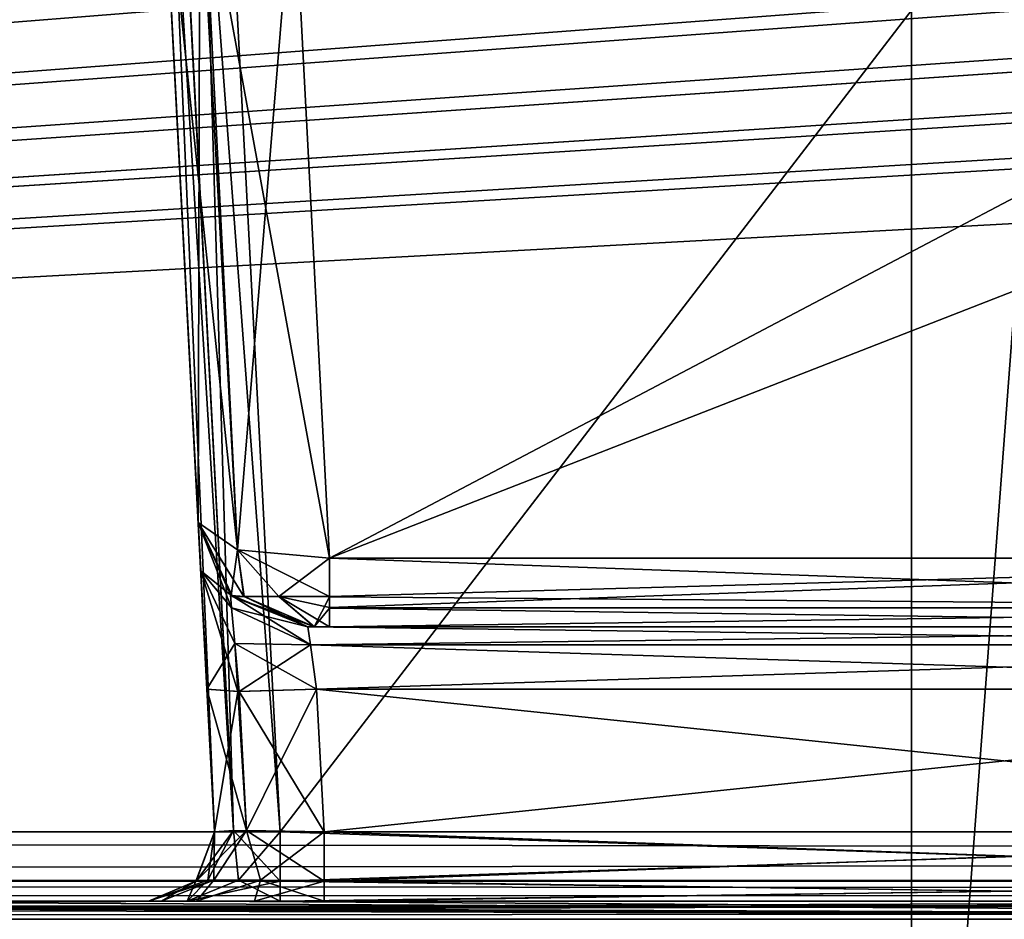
# Model space of a CAD drawing. Header units: inches. Extents: x -10 to 10, y -2.3 to 4.3.
# Tile 371 of 656: x -3.963 to -3.515, y -1.613 to -1.204. Entities that reach past the tile are written whole.
import ezdxf

# ---------------------------------------------------------------- set-up
doc = ezdxf.new("R2010")
doc.units = ezdxf.units.IN
doc.header["$LTSCALE"] = 65.185185
doc.header["$MEASUREMENT"] = 0
for name, color, linetype in [('12343', 7, 'CONTINUOUS'), ('131', 7, 'CONTINUOUS'), ('140', 7, 'CONTINUOUS'), ('165', 7, 'CONTINUOUS'), ('1810', 7, 'CONTINUOUS'), ('1811', 7, 'CONTINUOUS'), ('1817', 7, 'CONTINUOUS'), ('1818', 7, 'CONTINUOUS'), ('1819', 7, 'CONTINUOUS'), ('1820', 7, 'CONTINUOUS'), ('1821', 7, 'CONTINUOUS'), ('1822', 7, 'CONTINUOUS'), ('1823', 7, 'CONTINUOUS'), ('1824', 7, 'CONTINUOUS'), ('1828', 7, 'CONTINUOUS'), ('1829', 7, 'CONTINUOUS'), ('1830', 7, 'CONTINUOUS'), ('195', 7, 'CONTINUOUS'), ('196', 7, 'CONTINUOUS'), ('3830', 7, 'CONTINUOUS'), ('3835', 7, 'CONTINUOUS'), ('432', 7, 'CONTINUOUS'), ('437', 7, 'CONTINUOUS'), ('438', 7, 'CONTINUOUS'), ('439', 7, 'CONTINUOUS'), ('440', 7, 'CONTINUOUS'), ('443', 7, 'CONTINUOUS'), ('444', 7, 'CONTINUOUS'), ('445', 7, 'CONTINUOUS'), ('446', 7, 'CONTINUOUS'), ('453', 7, 'CONTINUOUS'), ('5699', 7, 'CONTINUOUS'), ('5700', 7, 'CONTINUOUS'), ('5702', 7, 'CONTINUOUS'), ('5703', 7, 'CONTINUOUS'), ('5704', 7, 'CONTINUOUS'), ('5705', 7, 'CONTINUOUS'), ('5706', 7, 'CONTINUOUS'), ('5707', 7, 'CONTINUOUS'), ('5713', 7, 'CONTINUOUS'), ('5889', 7, 'CONTINUOUS'), ('6932', 7, 'CONTINUOUS'), ('6962', 7, 'CONTINUOUS'), ('6963', 7, 'CONTINUOUS'), ('6964', 7, 'CONTINUOUS'), ('6965', 7, 'CONTINUOUS'), ('6966', 7, 'CONTINUOUS'), ('6967', 7, 'CONTINUOUS'), ('8585', 7, 'CONTINUOUS'), ('8594', 7, 'CONTINUOUS')]:
    doc.layers.add(name, color=color, linetype=linetype)

msp = doc.modelspace()

# ---------------------------------------------------------------- linework, layer by layer
at = {"layer": '12343', "linetype": 'Continuous'}
for points in [[(-3.82228, -1.4663, 3.83516), (-3.82228, -1.47127, 3.84133), (-3.19722, -1.44873, 3.82319), (-3.82228, -1.4663, 3.83516)], [(-3.82228, -1.44873, 3.82319), (-3.82228, -1.4663, 3.83516), (-3.19722, -1.44873, 3.82319), (-3.82228, -1.44873, 3.82319)], [(-3.19722, -1.44873, 3.82319), (-3.82228, -1.47127, 3.84133), (-3.19706, -1.47144, 3.84158), (-3.19722, -1.44873, 3.82319)], [(-3.82228, -1.47127, 3.84133), (-3.82228, -1.48, 3.86955), (-3.19706, -1.47144, 3.84158), (-3.82228, -1.47127, 3.84133)], [(-3.82228, -1.48, 3.86955), (-3.1969, -1.48, 3.86955), (-3.19706, -1.47144, 3.84158), (-3.82228, -1.48, 3.86955)]]:
    msp.add_3dface(points, dxfattribs=at)
at = {"layer": '131', "linetype": 'Continuous'}
for points in [[(8.075, -1.605, 4.09849), (-8.075, -1.605, 4.09849), (8.075, -1.605, -4.09849), (8.075, -1.605, 4.09849)], [(8.075, -1.605, -4.09849), (-8.075, -1.605, 4.09849), (-8.075, -1.605, -4.09849), (8.075, -1.605, -4.09849)]]:
    msp.add_3dface(points, dxfattribs=at)
at = {"layer": '140', "linetype": 'Continuous'}
for points in [[(-8.5782, -1.605, -4.59779), (8.57822, -1.605, -4.59779), (-5.96565, -1.605, -4.58254), (-8.5782, -1.605, -4.59779)], [(8.57822, -1.605, 4.59779), (-8.5782, -1.605, 4.59779), (5.96565, -1.605, 4.58254), (8.57822, -1.605, 4.59779)], [(5.96565, -1.605, 4.58254), (-8.5782, -1.605, 4.59779), (1.96565, -1.605, 4.58254), (5.96565, -1.605, 4.58254)], [(1.96565, -1.605, 4.58254), (-8.5782, -1.605, 4.59779), (-1.98604, -1.605, 4.58467), (1.96565, -1.605, 4.58254)], [(-1.98604, -1.605, 4.58467), (-8.5782, -1.605, 4.59779), (-5.98604, -1.605, 4.58467), (-1.98604, -1.605, 4.58467)], [(-2.14705, -1.605, 4.53289), (-1.98604, -1.605, 4.58467), (-5.98604, -1.605, 4.58467), (-2.14705, -1.605, 4.53289)], [(-2.31453, -1.605, 4.45621), (-2.14705, -1.605, 4.53289), (-5.98604, -1.605, 4.58467), (-2.31453, -1.605, 4.45621)], [(-2.82517, -1.605, 4.45621), (-2.31453, -1.605, 4.45621), (-5.98604, -1.605, 4.58467), (-2.82517, -1.605, 4.45621)], [(-3.17483, -1.605, 4.45621), (-2.82517, -1.605, 4.45621), (-5.98604, -1.605, 4.58467), (-3.17483, -1.605, 4.45621)], [(-3.84467, -1.605, 4.45621), (-3.17483, -1.605, 4.45621), (-5.98604, -1.605, 4.58467), (-3.84467, -1.605, 4.45621)], [(-3.88708, -1.605, 4.43865), (-3.84467, -1.605, 4.45621), (-5.98604, -1.605, 4.58467), (-3.88708, -1.605, 4.43865)], [(-4.15533, -1.605, 4.45621), (-3.88708, -1.605, 4.43865), (-5.98604, -1.605, 4.58467), (-4.15533, -1.605, 4.45621)], [(-5.96565, -1.605, -4.58254), (8.57822, -1.605, -4.59779), (-1.96565, -1.605, -4.58254), (-5.96565, -1.605, -4.58254)], [(-5.81869, -1.605, -4.49853), (-5.96565, -1.605, -4.58254), (-1.96565, -1.605, -4.58254), (-5.81869, -1.605, -4.49853)], [(-5.68547, -1.605, -4.45621), (-5.81869, -1.605, -4.49853), (-1.96565, -1.605, -4.58254), (-5.68547, -1.605, -4.45621)], [(-5.17483, -1.605, -4.45621), (-5.68547, -1.605, -4.45621), (-1.96565, -1.605, -4.58254), (-5.17483, -1.605, -4.45621)], [(-4.82517, -1.605, -4.45621), (-5.17483, -1.605, -4.45621), (-1.96565, -1.605, -4.58254), (-4.82517, -1.605, -4.45621)], [(-4.15533, -1.605, -4.45621), (-4.82517, -1.605, -4.45621), (-1.96565, -1.605, -4.58254), (-4.15533, -1.605, -4.45621)], [(-4.11292, -1.605, -4.43865), (-4.15533, -1.605, -4.45621), (-1.96565, -1.605, -4.58254), (-4.11292, -1.605, -4.43865)], [(-3.9046, -1.605, 4.39627), (-3.88708, -1.605, 4.43865), (-4.15533, -1.605, 4.45621), (-3.9046, -1.605, 4.39627)], [(-4.11295, -1.605, 4.43868), (-3.9046, -1.605, 4.39627), (-4.15533, -1.605, 4.45621), (-4.11295, -1.605, 4.43868)], [(-4.11715, -1.605, -4.14496), (-4.10103, -1.605, -4.17031), (-3.9046, -1.605, -4.39627), (-4.11715, -1.605, -4.14496)], [(-3.88285, -1.605, -4.14496), (-4.11715, -1.605, -4.14496), (-3.89897, -1.605, -4.17032), (-3.88285, -1.605, -4.14496)], [(-3.89897, -1.605, -4.17032), (-4.11715, -1.605, -4.14496), (-3.9046, -1.605, -4.1998), (-3.89897, -1.605, -4.17032)], [(-3.9046, -1.605, -4.1998), (-4.11715, -1.605, -4.14496), (-3.9046, -1.605, -4.39627), (-3.9046, -1.605, -4.1998)], [(-4.11715, -1.605, 4.14496), (-3.88285, -1.605, 4.14496), (-4.10103, -1.605, 4.17032), (-4.11715, -1.605, 4.14496)], [(-3.9046, -1.605, 4.1998), (-3.9046, -1.605, 4.39627), (-4.11295, -1.605, 4.43868), (-3.9046, -1.605, 4.1998)], [(-4.0954, -1.605, 4.39627), (-3.9046, -1.605, 4.1998), (-4.11295, -1.605, 4.43868), (-4.0954, -1.605, 4.39627)], [(-4.0954, -1.605, -4.39627), (-4.11292, -1.605, -4.43865), (-3.84467, -1.605, -4.45621), (-4.0954, -1.605, -4.39627)], [(-3.84467, -1.605, -4.45621), (-4.11292, -1.605, -4.43865), (-1.96565, -1.605, -4.58254), (-3.84467, -1.605, -4.45621)], [(-4.10103, -1.605, -4.17031), (-4.0954, -1.605, -4.1998), (-3.9046, -1.605, -4.39627), (-4.10103, -1.605, -4.17031)], [(-4.10103, -1.605, 4.17032), (-3.88285, -1.605, 4.14496), (-4.0954, -1.605, 4.1998), (-4.10103, -1.605, 4.17032)], [(-4.0954, -1.605, -4.1998), (-4.0954, -1.605, -4.39627), (-3.88705, -1.605, -4.43868), (-4.0954, -1.605, -4.1998)], [(-3.88705, -1.605, -4.43868), (-4.0954, -1.605, -4.39627), (-3.84467, -1.605, -4.45621), (-3.88705, -1.605, -4.43868)], [(-3.9046, -1.605, -4.39627), (-4.0954, -1.605, -4.1998), (-3.88705, -1.605, -4.43868), (-3.9046, -1.605, -4.39627)], [(-3.89897, -1.605, 4.17031), (-3.9046, -1.605, 4.1998), (-4.0954, -1.605, 4.39627), (-3.89897, -1.605, 4.17031)], [(-3.88285, -1.605, 4.14496), (-3.89897, -1.605, 4.17031), (-4.0954, -1.605, 4.39627), (-3.88285, -1.605, 4.14496)], [(-4.0954, -1.605, 4.1998), (-3.88285, -1.605, 4.14496), (-4.0954, -1.605, 4.39627), (-4.0954, -1.605, 4.1998)], [(-3.17483, -1.605, -4.45621), (-3.84467, -1.605, -4.45621), (-1.96565, -1.605, -4.58254), (-3.17483, -1.605, -4.45621)]]:
    msp.add_3dface(points, dxfattribs=at)
at = {"layer": '165', "linetype": 'Continuous'}
for points in [[(8.57837, -1.59603, 4.61919), (8.57837, -1.57343, 4.62775), (-8.57837, -1.59542, 4.61977), (8.57837, -1.59603, 4.61919)], [(-8.57837, -1.59542, 4.61977), (8.57837, -1.57343, 4.62775), (-8.57837, -1.57343, 4.62775), (-8.57837, -1.59542, 4.61977)], [(-8.5782, -1.605, 4.59779), (8.57837, -1.59603, 4.61919), (-8.57837, -1.59542, 4.61977), (-8.5782, -1.605, 4.59779)], [(-8.5782, -1.605, 4.59779), (8.57822, -1.605, 4.59779), (8.57837, -1.59603, 4.61919), (-8.5782, -1.605, 4.59779)]]:
    msp.add_3dface(points, dxfattribs=at)
at = {"layer": '1810', "linetype": 'Continuous'}
for points in [[(-5.58789, -1.605, -4.14496), (-5.14248, -1.605, -4.14496), (-2.5761, -1.61322, -4.1656), (-5.58789, -1.605, -4.14496)], [(-5.58789, -1.61325, -4.16563), (-5.58789, -1.605, -4.14496), (-2.5761, -1.61322, -4.1656), (-5.58789, -1.61325, -4.16563)], [(-5.14248, -1.605, -4.14496), (-4.85752, -1.605, -4.14496), (-2.5761, -1.61322, -4.1656), (-5.14248, -1.605, -4.14496)], [(-4.85752, -1.605, -4.14496), (-4.11715, -1.605, -4.14496), (-2.5761, -1.61322, -4.1656), (-4.85752, -1.605, -4.14496)], [(-4.11715, -1.605, -4.14496), (-3.88285, -1.605, -4.14496), (-2.5761, -1.61322, -4.1656), (-4.11715, -1.605, -4.14496)], [(-3.88285, -1.605, -4.14496), (-3.14248, -1.605, -4.14496), (-2.5761, -1.61322, -4.1656), (-3.88285, -1.605, -4.14496)], [(-2.5761, -1.63343, -4.17492), (-5.58789, -1.61325, -4.16563), (-2.5761, -1.61322, -4.1656), (-2.5761, -1.63343, -4.17492)]]:
    msp.add_3dface(points, dxfattribs=at)
at = {"layer": '1811', "linetype": 'Continuous'}
for points in [[(-3.14248, -1.605, -4.14496), (-3.88285, -1.605, -4.14496), (-3.17133, -1.605, -4.12635), (-3.14248, -1.605, -4.14496)], [(-3.20481, -1.605, -4.1199), (-3.88285, -1.605, -4.14496), (-3.8247, -1.605, -4.1199), (-3.20481, -1.605, -4.1199)], [(-3.88285, -1.605, -4.14496), (-3.20481, -1.605, -4.1199), (-3.17133, -1.605, -4.12635), (-3.88285, -1.605, -4.14496)], [(-3.8247, -1.605, -4.1199), (-3.88285, -1.605, -4.14496), (-3.85634, -1.605, -4.12642), (-3.8247, -1.605, -4.1199)]]:
    msp.add_3dface(points, dxfattribs=at)
at = {"layer": '1817', "linetype": 'Continuous'}
for points in [[(-3.17481, -1.59589, -4.43467), (-3.17481, -1.57343, -4.42625), (-3.84469, -1.59584, -4.43463), (-3.17481, -1.59589, -4.43467)], [(-3.84469, -1.59584, -4.43463), (-3.17481, -1.57343, -4.42625), (-3.84469, -1.57343, -4.42625), (-3.84469, -1.59584, -4.43463)], [(-3.84467, -1.605, -4.45621), (-3.17481, -1.59589, -4.43467), (-3.84469, -1.59584, -4.43463), (-3.84467, -1.605, -4.45621)], [(-3.84467, -1.605, -4.45621), (-3.17483, -1.605, -4.45621), (-3.17481, -1.59589, -4.43467), (-3.84467, -1.605, -4.45621)]]:
    msp.add_3dface(points, dxfattribs=at)
at = {"layer": '1818', "linetype": 'Continuous'}
for points in [[(-3.88307, -1.59589, -4.39629), (-3.87759, -1.59547, -4.41529), (-3.87464, -1.57343, -4.39629), (-3.88307, -1.59589, -4.39629)], [(-3.87759, -1.59547, -4.41529), (-3.8637, -1.59547, -4.42919), (-3.86593, -1.57279, -4.41749), (-3.87759, -1.59547, -4.41529)], [(-3.87464, -1.57343, -4.39629), (-3.87759, -1.59547, -4.41529), (-3.86593, -1.57279, -4.41749), (-3.87464, -1.57343, -4.39629)], [(-3.8637, -1.59547, -4.42919), (-3.84469, -1.59584, -4.43463), (-3.86593, -1.57279, -4.41749), (-3.8637, -1.59547, -4.42919)], [(-3.84469, -1.59584, -4.43463), (-3.84469, -1.57343, -4.42625), (-3.86593, -1.57279, -4.41749), (-3.84469, -1.59584, -4.43463)], [(-3.9046, -1.605, -4.39627), (-3.88705, -1.605, -4.43868), (-3.88307, -1.59589, -4.39629), (-3.9046, -1.605, -4.39627)], [(-3.88705, -1.605, -4.43868), (-3.84467, -1.605, -4.45621), (-3.8637, -1.59547, -4.42919), (-3.88705, -1.605, -4.43868)], [(-3.88705, -1.605, -4.43868), (-3.8637, -1.59547, -4.42919), (-3.87759, -1.59547, -4.41529), (-3.88705, -1.605, -4.43868)], [(-3.88705, -1.605, -4.43868), (-3.87759, -1.59547, -4.41529), (-3.88307, -1.59589, -4.39629), (-3.88705, -1.605, -4.43868)], [(-3.84467, -1.605, -4.45621), (-3.84469, -1.59584, -4.43463), (-3.8637, -1.59547, -4.42919), (-3.84467, -1.605, -4.45621)]]:
    msp.add_3dface(points, dxfattribs=at)
at = {"layer": '1819', "linetype": 'Continuous'}
for points in [[(-3.87464, -1.57343, -4.39629), (-3.86593, -1.57279, -4.41749), (-3.92366, -0.6382, -4.4453), (-3.87464, -1.57343, -4.39629)], [(-3.92366, -0.6382, -4.4453), (-3.86593, -1.57279, -4.41749), (-3.91483, -0.63882, -4.46648), (-3.92366, -0.6382, -4.4453)], [(-3.91483, -0.63882, -4.46648), (-3.84469, -1.57343, -4.42625), (-3.8937, -0.63817, -4.47526), (-3.91483, -0.63882, -4.46648)], [(-3.86593, -1.57279, -4.41749), (-3.84469, -1.57343, -4.42625), (-3.91483, -0.63882, -4.46648), (-3.86593, -1.57279, -4.41749)]]:
    msp.add_3dface(points, dxfattribs=at)
at = {"layer": '1820', "linetype": 'Continuous'}
for points in [[(-3.87464, -1.57343, -4.39629), (-3.92366, -0.6382, -4.4453), (-3.9385, -0.355, -2.83706), (-3.87464, -1.57343, -4.39629)], [(-3.90119, -1.06699, -3.71209), (-3.87464, -1.57343, -4.39629), (-3.9385, -0.355, -2.83706), (-3.90119, -1.06699, -3.71209)], [(-3.88087, -1.45461, -4.17158), (-3.87464, -1.57343, -4.39629), (-3.90119, -1.06699, -3.71209), (-3.88087, -1.45461, -4.17158)], [(-3.88202, -1.43262, -4.11653), (-3.88087, -1.45461, -4.17158), (-3.90119, -1.06699, -3.71209), (-3.88202, -1.43262, -4.11653)], [(-3.89857, -1.11696, -3.75259), (-3.88202, -1.43262, -4.11653), (-3.90119, -1.06699, -3.71209), (-3.89857, -1.11696, -3.75259)], [(-3.88202, -1.43262, -3.88012), (-3.88202, -1.43262, -4.11653), (-3.89857, -1.11696, -3.75259), (-3.88202, -1.43262, -3.88012)], [(-3.87805, -1.50847, -4.19638), (-3.87464, -1.57343, -4.39629), (-3.88087, -1.45461, -4.17158), (-3.87805, -1.50847, -4.19638)], [(-3.87464, -1.57343, -4.19979), (-3.87464, -1.57343, -4.39629), (-3.87805, -1.50847, -4.19638), (-3.87464, -1.57343, -4.19979)]]:
    msp.add_3dface(points, dxfattribs=at)
at = {"layer": '1821', "linetype": 'Continuous'}
for points in [[(-3.88307, -1.59589, -4.39629), (-3.87464, -1.57343, -4.39629), (-3.88303, -1.59584, -4.19979), (-3.88307, -1.59589, -4.39629)], [(-3.87464, -1.57343, -4.39629), (-3.87464, -1.57343, -4.19979), (-3.88303, -1.59584, -4.19979), (-3.87464, -1.57343, -4.39629)], [(-3.9046, -1.605, -4.1998), (-3.88307, -1.59589, -4.39629), (-3.88303, -1.59584, -4.19979), (-3.9046, -1.605, -4.1998)], [(-3.9046, -1.605, -4.1998), (-3.9046, -1.605, -4.39627), (-3.88307, -1.59589, -4.39629), (-3.9046, -1.605, -4.1998)]]:
    msp.add_3dface(points, dxfattribs=at)
at = {"layer": '1822', "linetype": 'Continuous'}
for points in [[(-3.88303, -1.59584, -4.19979), (-3.87464, -1.57343, -4.19979), (-3.86004, -1.57278, -4.16442), (-3.88303, -1.59584, -4.19979)], [(-3.87491, -1.59547, -4.17079), (-3.88303, -1.59584, -4.19979), (-3.86004, -1.57278, -4.16442), (-3.87491, -1.59547, -4.17079)], [(-3.8537, -1.59547, -4.14958), (-3.87491, -1.59547, -4.17079), (-3.86004, -1.57278, -4.16442), (-3.8537, -1.59547, -4.14958)], [(-3.82471, -1.57343, -4.14986), (-3.8537, -1.59547, -4.14958), (-3.86004, -1.57278, -4.16442), (-3.82471, -1.57343, -4.14986)], [(-3.82471, -1.59589, -4.14143), (-3.8537, -1.59547, -4.14958), (-3.82471, -1.57343, -4.14986), (-3.82471, -1.59589, -4.14143)], [(-3.89897, -1.605, -4.17032), (-3.9046, -1.605, -4.1998), (-3.87491, -1.59547, -4.17079), (-3.89897, -1.605, -4.17032)], [(-3.9046, -1.605, -4.1998), (-3.88303, -1.59584, -4.19979), (-3.87491, -1.59547, -4.17079), (-3.9046, -1.605, -4.1998)], [(-3.88285, -1.605, -4.14496), (-3.89897, -1.605, -4.17032), (-3.87491, -1.59547, -4.17079), (-3.88285, -1.605, -4.14496)], [(-3.85634, -1.605, -4.12642), (-3.88285, -1.605, -4.14496), (-3.8537, -1.59547, -4.14958), (-3.85634, -1.605, -4.12642)], [(-3.8537, -1.59547, -4.14958), (-3.88285, -1.605, -4.14496), (-3.87491, -1.59547, -4.17079), (-3.8537, -1.59547, -4.14958)], [(-3.82471, -1.59589, -4.14143), (-3.85634, -1.605, -4.12642), (-3.8537, -1.59547, -4.14958), (-3.82471, -1.59589, -4.14143)], [(-3.8247, -1.605, -4.1199), (-3.85634, -1.605, -4.12642), (-3.82471, -1.59589, -4.14143), (-3.8247, -1.605, -4.1199)]]:
    msp.add_3dface(points, dxfattribs=at)
at = {"layer": '1823', "linetype": 'Continuous'}
for points in [[(-3.20477, -1.59526, -4.14202), (-3.82471, -1.59589, -4.14143), (-3.82471, -1.57343, -4.14986), (-3.20477, -1.59526, -4.14202)], [(-3.20477, -1.57343, -4.14986), (-3.20477, -1.59526, -4.14202), (-3.82471, -1.57343, -4.14986), (-3.20477, -1.57343, -4.14986)], [(-3.20477, -1.59526, -4.14202), (-3.20481, -1.605, -4.1199), (-3.82471, -1.59589, -4.14143), (-3.20477, -1.59526, -4.14202)], [(-3.20481, -1.605, -4.1199), (-3.8247, -1.605, -4.1199), (-3.82471, -1.59589, -4.14143), (-3.20481, -1.605, -4.1199)]]:
    msp.add_3dface(points, dxfattribs=at)
at = {"layer": '1824', "linetype": 'Continuous'}
for points in [[(-3.20137, -1.50843, -4.14645), (-3.82471, -1.57343, -4.14986), (-3.82812, -1.50843, -4.14645), (-3.20137, -1.50843, -4.14645)], [(-3.20477, -1.57343, -4.14986), (-3.82471, -1.57343, -4.14986), (-3.20137, -1.50843, -4.14645), (-3.20477, -1.57343, -4.14986)]]:
    msp.add_3dface(points, dxfattribs=at)
at = {"layer": '1828', "linetype": 'Continuous'}
for points in [[(-3.1969, -1.48, -3.86955), (-3.1969, -1.48, -4.11649), (-3.83209, -1.48, -4.11649), (-3.1969, -1.48, -3.86955)], [(-3.82228, -1.48, -3.86955), (-3.1969, -1.48, -3.86955), (-3.83209, -1.48, -4.11649), (-3.82228, -1.48, -3.86955)], [(-3.82915, -1.48, -3.87256), (-3.82228, -1.48, -3.86955), (-3.83209, -1.48, -4.11649), (-3.82915, -1.48, -3.87256)], [(-3.83209, -1.48, -3.88012), (-3.82915, -1.48, -3.87256), (-3.83209, -1.48, -4.11649), (-3.83209, -1.48, -3.88012)]]:
    msp.add_3dface(points, dxfattribs=at)
at = {"layer": '1829', "linetype": 'Continuous'}
for points in [[(-3.82228, -1.4664, -3.83527), (-3.82228, -1.44873, -3.82319), (-3.19706, -1.47145, -3.84158), (-3.82228, -1.4664, -3.83527)], [(-3.19706, -1.47145, -3.84158), (-3.82228, -1.44873, -3.82319), (-3.19722, -1.44873, -3.82319), (-3.19706, -1.47145, -3.84158)], [(-3.82228, -1.47162, -3.84184), (-3.82228, -1.4664, -3.83527), (-3.19706, -1.47145, -3.84158), (-3.82228, -1.47162, -3.84184)], [(-3.1969, -1.48, -3.86955), (-3.82228, -1.47162, -3.84184), (-3.19706, -1.47145, -3.84158), (-3.1969, -1.48, -3.86955)], [(-3.1969, -1.48, -3.86955), (-3.82228, -1.48, -3.86955), (-3.82228, -1.47162, -3.84184), (-3.1969, -1.48, -3.86955)]]:
    msp.add_3dface(points, dxfattribs=at)
at = {"layer": '1830', "linetype": 'Continuous'}
for points in [[(-3.22861, -1.13627, -3.69695), (-3.82228, -1.44873, -3.82319), (-3.83865, -1.13627, -3.69695), (-3.22861, -1.13627, -3.69695)], [(-3.2107, -1.21025, -3.72684), (-3.82228, -1.44873, -3.82319), (-3.22861, -1.13627, -3.69695), (-3.2107, -1.21025, -3.72684)], [(-3.19722, -1.44873, -3.82319), (-3.82228, -1.44873, -3.82319), (-3.2107, -1.21025, -3.72684), (-3.19722, -1.44873, -3.82319)]]:
    msp.add_3dface(points, dxfattribs=at)
at = {"layer": '195', "linetype": 'Continuous'}
for points in [[(-8.57837, -1.59603, -4.61919), (-8.57837, -1.57343, -4.62775), (8.57837, -1.59542, -4.61977), (-8.57837, -1.59603, -4.61919)], [(8.57837, -1.59542, -4.61977), (-8.57837, -1.57343, -4.62775), (8.57837, -1.57343, -4.62775), (8.57837, -1.59542, -4.61977)], [(8.57822, -1.605, -4.59779), (-8.57837, -1.59603, -4.61919), (8.57837, -1.59542, -4.61977), (8.57822, -1.605, -4.59779)], [(8.57822, -1.605, -4.59779), (-8.5782, -1.605, -4.59779), (-8.57837, -1.59603, -4.61919), (8.57822, -1.605, -4.59779)]]:
    msp.add_3dface(points, dxfattribs=at)
at = {"layer": '196', "linetype": 'Continuous'}
for points in [[(-1.89693, -0.63817, -4.57874), (-8.57837, -1.57343, -4.62775), (-1.93761, -0.62096, -4.57784), (-1.89693, -0.63817, -4.57874)], [(-1.93761, -0.62096, -4.57784), (-8.57837, -1.57343, -4.62775), (-2.10307, -0.63817, -4.57874), (-1.93761, -0.62096, -4.57784)], [(-2.87743, -0.63817, -4.57874), (-8.57837, -1.57343, -4.62775), (-2.91811, -0.62096, -4.57784), (-2.87743, -0.63817, -4.57874)], [(-2.91811, -0.62096, -4.57784), (-8.57837, -1.57343, -4.62775), (-3.12257, -0.63817, -4.57874), (-2.91811, -0.62096, -4.57784)], [(-3.89693, -0.63817, -4.57874), (-8.57837, -1.57343, -4.62775), (-3.93712, -0.62143, -4.57786), (-3.89693, -0.63817, -4.57874)], [(-3.93712, -0.62143, -4.57786), (-8.57837, -1.57343, -4.62775), (-4.10307, -0.63817, -4.57874), (-3.93712, -0.62143, -4.57786)], [(8.57837, -1.57343, -4.62775), (-8.57837, -1.57343, -4.62775), (8.52935, -0.63817, -4.57874), (8.57837, -1.57343, -4.62775)], [(5.89693, -0.63817, -4.57874), (-8.57837, -1.57343, -4.62775), (5.12257, -0.63817, -4.57874), (5.89693, -0.63817, -4.57874)], [(-8.57837, -1.57343, -4.62775), (5.89693, -0.63817, -4.57874), (6.10307, -0.63817, -4.57874), (-8.57837, -1.57343, -4.62775)], [(5.12257, -0.63817, -4.57874), (-8.57837, -1.57343, -4.62775), (4.87743, -0.63817, -4.57874), (5.12257, -0.63817, -4.57874)], [(4.87743, -0.63817, -4.57874), (-8.57837, -1.57343, -4.62775), (4.10307, -0.63817, -4.57874), (4.87743, -0.63817, -4.57874)], [(4.10307, -0.63817, -4.57874), (-8.57837, -1.57343, -4.62775), (3.89693, -0.63817, -4.57874), (4.10307, -0.63817, -4.57874)], [(3.89693, -0.63817, -4.57874), (-8.57837, -1.57343, -4.62775), (3.12257, -0.63817, -4.57874), (3.89693, -0.63817, -4.57874)], [(3.12257, -0.63817, -4.57874), (-8.57837, -1.57343, -4.62775), (2.87743, -0.63817, -4.57874), (3.12257, -0.63817, -4.57874)], [(2.87743, -0.63817, -4.57874), (-8.57837, -1.57343, -4.62775), (2.10307, -0.63817, -4.57874), (2.87743, -0.63817, -4.57874)], [(2.10307, -0.63817, -4.57874), (-8.57837, -1.57343, -4.62775), (1.89693, -0.63817, -4.57874), (2.10307, -0.63817, -4.57874)], [(1.89693, -0.63817, -4.57874), (-8.57837, -1.57343, -4.62775), (-1.89693, -0.63817, -4.57874), (1.89693, -0.63817, -4.57874)], [(-2.10307, -0.63817, -4.57874), (-8.57837, -1.57343, -4.62775), (-2.87743, -0.63817, -4.57874), (-2.10307, -0.63817, -4.57874)], [(-3.12257, -0.63817, -4.57874), (-8.57837, -1.57343, -4.62775), (-3.89693, -0.63817, -4.57874), (-3.12257, -0.63817, -4.57874)], [(8.52935, -0.63817, -4.57874), (-8.57837, -1.57343, -4.62775), (7.12257, -0.63817, -4.57874), (8.52935, -0.63817, -4.57874)], [(7.12257, -0.63817, -4.57874), (-8.57837, -1.57343, -4.62775), (6.87743, -0.63817, -4.57874), (7.12257, -0.63817, -4.57874)], [(6.87743, -0.63817, -4.57874), (-8.57837, -1.57343, -4.62775), (6.10307, -0.63817, -4.57874), (6.87743, -0.63817, -4.57874)]]:
    msp.add_3dface(points, dxfattribs=at)
at = {"layer": '3830', "linetype": 'Continuous'}
for points in [[(-8.075, -1.605, 4.09849), (8.075, -1.605, 4.09849), (8.075, -1.61324, 4.07784), (-8.075, -1.605, 4.09849)], [(-8.075, -1.605, 4.09849), (8.075, -1.61324, 4.07784), (-8.075, -1.61324, 4.07784), (-8.075, -1.605, 4.09849)]]:
    msp.add_3dface(points, dxfattribs=at)
at = {"layer": '3835', "linetype": 'Continuous'}
for points in [[(8.075, -1.605, -4.09849), (-8.075, -1.605, -4.09849), (-8.075, -1.61324, -4.07784), (8.075, -1.605, -4.09849)], [(8.075, -1.61324, -4.07784), (8.075, -1.605, -4.09849), (-8.075, -1.61324, -4.07784), (8.075, -1.61324, -4.07784)]]:
    msp.add_3dface(points, dxfattribs=at)
at = {"layer": '432', "linetype": 'Continuous'}
for points in [[(-8.57837, -1.57343, 4.62775), (8.57837, -1.57343, 4.62775), (-8.52935, -0.63817, 4.57874), (-8.57837, -1.57343, 4.62775)], [(-8.52935, -0.63817, 4.57874), (8.57837, -1.57343, 4.62775), (-7.12257, -0.63817, 4.57874), (-8.52935, -0.63817, 4.57874)], [(-7.12257, -0.63817, 4.57874), (8.57837, -1.57343, 4.62775), (-6.87743, -0.63817, 4.57874), (-7.12257, -0.63817, 4.57874)], [(-6.87743, -0.63817, 4.57874), (8.57837, -1.57343, 4.62775), (-6.10307, -0.63817, 4.57874), (-6.87743, -0.63817, 4.57874)], [(-6.10307, -0.63817, 4.57874), (8.57837, -1.57343, 4.62775), (-5.89693, -0.63817, 4.57874), (-6.10307, -0.63817, 4.57874)], [(-5.89693, -0.63817, 4.57874), (8.57837, -1.57343, 4.62775), (-5.12257, -0.63817, 4.57874), (-5.89693, -0.63817, 4.57874)], [(-5.12257, -0.63817, 4.57874), (8.57837, -1.57343, 4.62775), (-4.87743, -0.63817, 4.57874), (-5.12257, -0.63817, 4.57874)], [(-4.87743, -0.63817, 4.57874), (8.57837, -1.57343, 4.62775), (-4.10307, -0.63817, 4.57874), (-4.87743, -0.63817, 4.57874)], [(8.57837, -1.57343, 4.62775), (-3.89693, -0.63817, 4.57874), (-4.10307, -0.63817, 4.57874), (8.57837, -1.57343, 4.62775)], [(-3.89693, -0.63817, 4.57874), (8.57837, -1.57343, 4.62775), (-3.12257, -0.63817, 4.57874), (-3.89693, -0.63817, 4.57874)]]:
    msp.add_3dface(points, dxfattribs=at)
at = {"layer": '437', "linetype": 'Continuous'}
for points in [[(-3.87464, -1.57343, 4.19979), (-3.87805, -1.50847, 4.19638), (-3.9385, -0.355, 4.51799), (-3.87464, -1.57343, 4.19979)], [(-3.9385, -0.355, 4.51799), (-3.87805, -1.50847, 4.19638), (-3.88087, -1.45461, 4.17158), (-3.9385, -0.355, 4.51799)], [(-3.92366, -0.6382, 4.4453), (-3.87464, -1.57343, 4.19979), (-3.9385, -0.355, 4.51799), (-3.92366, -0.6382, 4.4453)], [(-3.89857, -1.11696, 3.75259), (-3.9385, -0.355, 4.51799), (-3.88202, -1.43262, 3.88012), (-3.89857, -1.11696, 3.75259)], [(-3.88202, -1.43262, 3.88012), (-3.9385, -0.355, 4.51799), (-3.88202, -1.43262, 4.11653), (-3.88202, -1.43262, 3.88012)], [(-3.88202, -1.43262, 4.11653), (-3.9385, -0.355, 4.51799), (-3.88087, -1.45461, 4.17158), (-3.88202, -1.43262, 4.11653)], [(-3.87464, -1.57343, 4.39629), (-3.87464, -1.57343, 4.19979), (-3.92366, -0.6382, 4.4453), (-3.87464, -1.57343, 4.39629)]]:
    msp.add_3dface(points, dxfattribs=at)
at = {"layer": '438', "linetype": 'Continuous'}
for points in [[(-3.87805, -1.50847, 4.19638), (-3.87464, -1.57343, 4.19979), (-3.86008, -1.57278, 4.16446), (-3.87805, -1.50847, 4.19638)], [(-3.86333, -1.50951, 4.16108), (-3.87805, -1.50847, 4.19638), (-3.86008, -1.57278, 4.16446), (-3.86333, -1.50951, 4.16108)], [(-3.82812, -1.50843, 4.14645), (-3.86333, -1.50951, 4.16108), (-3.82471, -1.57343, 4.14986), (-3.82812, -1.50843, 4.14645)], [(-3.82471, -1.57343, 4.14986), (-3.86333, -1.50951, 4.16108), (-3.86008, -1.57278, 4.16446), (-3.82471, -1.57343, 4.14986)]]:
    msp.add_3dface(points, dxfattribs=at)
at = {"layer": '439', "linetype": 'Continuous'}
for points in [[(-3.88202, -1.43262, 4.11653), (-3.88087, -1.45461, 4.17158), (-3.86737, -1.46543, 4.11649), (-3.88202, -1.43262, 4.11653)], [(-3.88087, -1.45461, 4.17158), (-3.87805, -1.50847, 4.19638), (-3.86539, -1.48772, 4.15515), (-3.88087, -1.45461, 4.17158)], [(-3.88087, -1.45461, 4.17158), (-3.86539, -1.48772, 4.15515), (-3.86686, -1.47145, 4.13892), (-3.88087, -1.45461, 4.17158)], [(-3.88087, -1.45461, 4.17158), (-3.86686, -1.47145, 4.13892), (-3.86737, -1.46543, 4.11649), (-3.88087, -1.45461, 4.17158)], [(-3.86737, -1.46543, 4.11649), (-3.86686, -1.47145, 4.13892), (-3.83209, -1.48, 4.11649), (-3.86737, -1.46543, 4.11649)], [(-3.86686, -1.47145, 4.13892), (-3.86539, -1.48772, 4.15515), (-3.83094, -1.48821, 4.13711), (-3.86686, -1.47145, 4.13892)], [(-3.83209, -1.48, 4.11649), (-3.86686, -1.47145, 4.13892), (-3.83094, -1.48821, 4.13711), (-3.83209, -1.48, 4.11649)], [(-3.87805, -1.50847, 4.19638), (-3.86333, -1.50951, 4.16108), (-3.86539, -1.48772, 4.15515), (-3.87805, -1.50847, 4.19638)], [(-3.86539, -1.48772, 4.15515), (-3.86333, -1.50951, 4.16108), (-3.83094, -1.48821, 4.13711), (-3.86539, -1.48772, 4.15515)], [(-3.86333, -1.50951, 4.16108), (-3.82812, -1.50843, 4.14645), (-3.83094, -1.48821, 4.13711), (-3.86333, -1.50951, 4.16108)]]:
    msp.add_3dface(points, dxfattribs=at)
at = {"layer": '440', "linetype": 'Continuous'}
for points in [[(-3.83209, -1.48, 4.11649), (-3.83094, -1.48821, 4.13711), (-3.1969, -1.48, 4.11649), (-3.83209, -1.48, 4.11649)], [(-3.1969, -1.48, 4.11649), (-3.83094, -1.48821, 4.13711), (-3.19819, -1.4882, 4.1371), (-3.1969, -1.48, 4.11649)], [(-3.83094, -1.48821, 4.13711), (-3.82812, -1.50843, 4.14645), (-3.19819, -1.4882, 4.1371), (-3.83094, -1.48821, 4.13711)], [(-3.19819, -1.4882, 4.1371), (-3.82812, -1.50843, 4.14645), (-3.20137, -1.50843, 4.14645), (-3.19819, -1.4882, 4.1371)]]:
    msp.add_3dface(points, dxfattribs=at)
at = {"layer": '443', "linetype": 'Continuous'}
for points in [[(-3.83209, -1.48, 4.11649), (-3.1969, -1.48, 4.11649), (-3.83209, -1.48, 3.88012), (-3.83209, -1.48, 4.11649)], [(-3.83209, -1.48, 3.88012), (-3.1969, -1.48, 4.11649), (-3.82912, -1.48, 3.87255), (-3.83209, -1.48, 3.88012)], [(-3.82912, -1.48, 3.87255), (-3.1969, -1.48, 4.11649), (-3.82228, -1.48, 3.86955), (-3.82912, -1.48, 3.87255)], [(-3.1969, -1.48, 4.11649), (-3.1969, -1.48, 3.86955), (-3.82228, -1.48, 3.86955), (-3.1969, -1.48, 4.11649)]]:
    msp.add_3dface(points, dxfattribs=at)
at = {"layer": '444', "linetype": 'Continuous'}
for points in [[(-3.88202, -1.43262, 3.88012), (-3.88202, -1.43262, 4.11653), (-3.86737, -1.46543, 4.11649), (-3.88202, -1.43262, 3.88012)], [(-3.88202, -1.43262, 3.88012), (-3.86737, -1.46543, 4.11649), (-3.86648, -1.46629, 3.88012), (-3.88202, -1.43262, 3.88012)], [(-3.86737, -1.46543, 4.11649), (-3.83209, -1.48, 4.11649), (-3.86648, -1.46629, 3.88012), (-3.86737, -1.46543, 4.11649)], [(-3.83209, -1.48, 4.11649), (-3.83209, -1.48, 3.88012), (-3.86648, -1.46629, 3.88012), (-3.83209, -1.48, 4.11649)]]:
    msp.add_3dface(points, dxfattribs=at)
at = {"layer": '445', "linetype": 'Continuous'}
for points in [[(-3.88202, -1.43262, 3.88012), (-3.86648, -1.46629, 3.88012), (-3.86117, -1.46627, 3.85865), (-3.88202, -1.43262, 3.88012)], [(-3.88202, -1.43262, 3.88012), (-3.86117, -1.46627, 3.85865), (-3.86418, -1.44495, 3.84015), (-3.88202, -1.43262, 3.88012)], [(-3.86117, -1.46627, 3.85865), (-3.84537, -1.46627, 3.84173), (-3.86418, -1.44495, 3.84015), (-3.86117, -1.46627, 3.85865)], [(-3.84537, -1.46627, 3.84173), (-3.82228, -1.4663, 3.83516), (-3.86418, -1.44495, 3.84015), (-3.84537, -1.46627, 3.84173)], [(-3.86418, -1.44495, 3.84015), (-3.82228, -1.4663, 3.83516), (-3.82228, -1.44873, 3.82319), (-3.86418, -1.44495, 3.84015)], [(-3.86648, -1.46629, 3.88012), (-3.82912, -1.48, 3.87255), (-3.86117, -1.46627, 3.85865), (-3.86648, -1.46629, 3.88012)], [(-3.83209, -1.48, 3.88012), (-3.82912, -1.48, 3.87255), (-3.86648, -1.46629, 3.88012), (-3.83209, -1.48, 3.88012)], [(-3.86117, -1.46627, 3.85865), (-3.82912, -1.48, 3.87255), (-3.84537, -1.46627, 3.84173), (-3.86117, -1.46627, 3.85865)], [(-3.82912, -1.48, 3.87255), (-3.82228, -1.48, 3.86955), (-3.84537, -1.46627, 3.84173), (-3.82912, -1.48, 3.87255)], [(-3.84537, -1.46627, 3.84173), (-3.82228, -1.48, 3.86955), (-3.82228, -1.47127, 3.84133), (-3.84537, -1.46627, 3.84173)], [(-3.82228, -1.4663, 3.83516), (-3.84537, -1.46627, 3.84173), (-3.82228, -1.47127, 3.84133), (-3.82228, -1.4663, 3.83516)]]:
    msp.add_3dface(points, dxfattribs=at)
at = {"layer": '446', "linetype": 'Continuous'}
for points in [[(-3.89857, -1.11696, 3.75259), (-3.88202, -1.43262, 3.88012), (-3.86418, -1.44495, 3.84015), (-3.89857, -1.11696, 3.75259)], [(-3.89857, -1.11696, 3.75259), (-3.86418, -1.44495, 3.84015), (-3.87995, -1.13194, 3.71301), (-3.89857, -1.11696, 3.75259)], [(-3.86418, -1.44495, 3.84015), (-3.82228, -1.44873, 3.82319), (-3.87995, -1.13194, 3.71301), (-3.86418, -1.44495, 3.84015)], [(-3.87995, -1.13194, 3.71301), (-3.82228, -1.44873, 3.82319), (-3.83865, -1.13627, 3.69695), (-3.87995, -1.13194, 3.71301)]]:
    msp.add_3dface(points, dxfattribs=at)
at = {"layer": '453', "linetype": 'Continuous'}
for points in [[(-3.83865, -1.13627, 3.69695), (-3.82228, -1.44873, 3.82319), (-3.22861, -1.13627, 3.69695), (-3.83865, -1.13627, 3.69695)], [(-3.22861, -1.13627, 3.69695), (-3.82228, -1.44873, 3.82319), (-3.19722, -1.44873, 3.82319), (-3.22861, -1.13627, 3.69695)]]:
    msp.add_3dface(points, dxfattribs=at)
at = {"layer": '5699', "linetype": 'Continuous'}
for points in [[(-2.85752, -1.605, 4.14496), (-3.14248, -1.605, 4.14496), (-5.58789, -1.61295, 4.16531), (-2.85752, -1.605, 4.14496)], [(-2.85752, -1.605, 4.14496), (-5.58789, -1.61295, 4.16531), (-2.57611, -1.605, 4.14496), (-2.85752, -1.605, 4.14496)], [(-3.14248, -1.605, 4.14496), (-3.88285, -1.605, 4.14496), (-5.58789, -1.61295, 4.16531), (-3.14248, -1.605, 4.14496)], [(-3.88285, -1.605, 4.14496), (-4.11715, -1.605, 4.14496), (-5.58789, -1.61295, 4.16531), (-3.88285, -1.605, 4.14496)], [(-2.57611, -1.605, 4.14496), (-5.58789, -1.61295, 4.16531), (-2.5761, -1.61326, 4.16563), (-2.57611, -1.605, 4.14496)], [(-5.58789, -1.61295, 4.16531), (-5.58789, -1.63343, 4.17492), (-2.5761, -1.61326, 4.16563), (-5.58789, -1.61295, 4.16531)]]:
    msp.add_3dface(points, dxfattribs=at)
at = {"layer": '5700', "linetype": 'Continuous'}
for points in [[(-3.88285, -1.605, 4.14496), (-3.14248, -1.605, 4.14496), (-3.85635, -1.605, 4.12643), (-3.88285, -1.605, 4.14496)], [(-3.85635, -1.605, 4.12643), (-3.14248, -1.605, 4.14496), (-3.8247, -1.605, 4.1199), (-3.85635, -1.605, 4.12643)], [(-3.8247, -1.605, 4.1199), (-3.14248, -1.605, 4.14496), (-3.20482, -1.605, 4.1199), (-3.8247, -1.605, 4.1199)]]:
    msp.add_3dface(points, dxfattribs=at)
at = {"layer": '5702', "linetype": 'Continuous'}
for points in [[(-3.20477, -1.57343, 4.14986), (-3.82471, -1.57343, 4.14986), (-3.82471, -1.59584, 4.14147), (-3.20477, -1.57343, 4.14986)], [(-3.20477, -1.59589, 4.14143), (-3.20477, -1.57343, 4.14986), (-3.82471, -1.59584, 4.14147), (-3.20477, -1.59589, 4.14143)], [(-3.8247, -1.605, 4.1199), (-3.20477, -1.59589, 4.14143), (-3.82471, -1.59584, 4.14147), (-3.8247, -1.605, 4.1199)], [(-3.8247, -1.605, 4.1199), (-3.20482, -1.605, 4.1199), (-3.20477, -1.59589, 4.14143), (-3.8247, -1.605, 4.1199)]]:
    msp.add_3dface(points, dxfattribs=at)
at = {"layer": '5703', "linetype": 'Continuous'}
for points in [[(-3.87464, -1.57343, 4.19979), (-3.88307, -1.59589, 4.19979), (-3.87492, -1.59547, 4.1708), (-3.87464, -1.57343, 4.19979)], [(-3.86008, -1.57278, 4.16446), (-3.87464, -1.57343, 4.19979), (-3.87492, -1.59547, 4.1708), (-3.86008, -1.57278, 4.16446)], [(-3.86008, -1.57278, 4.16446), (-3.87492, -1.59547, 4.1708), (-3.85371, -1.59547, 4.14959), (-3.86008, -1.57278, 4.16446)], [(-3.82471, -1.57343, 4.14986), (-3.86008, -1.57278, 4.16446), (-3.82471, -1.59584, 4.14147), (-3.82471, -1.57343, 4.14986)], [(-3.82471, -1.59584, 4.14147), (-3.86008, -1.57278, 4.16446), (-3.85371, -1.59547, 4.14959), (-3.82471, -1.59584, 4.14147)], [(-3.9046, -1.605, 4.1998), (-3.89897, -1.605, 4.17031), (-3.88307, -1.59589, 4.19979), (-3.9046, -1.605, 4.1998)], [(-3.89897, -1.605, 4.17031), (-3.88285, -1.605, 4.14496), (-3.87492, -1.59547, 4.1708), (-3.89897, -1.605, 4.17031)], [(-3.88307, -1.59589, 4.19979), (-3.89897, -1.605, 4.17031), (-3.87492, -1.59547, 4.1708), (-3.88307, -1.59589, 4.19979)], [(-3.88285, -1.605, 4.14496), (-3.85635, -1.605, 4.12643), (-3.85371, -1.59547, 4.14959), (-3.88285, -1.605, 4.14496)], [(-3.87492, -1.59547, 4.1708), (-3.88285, -1.605, 4.14496), (-3.85371, -1.59547, 4.14959), (-3.87492, -1.59547, 4.1708)], [(-3.85635, -1.605, 4.12643), (-3.8247, -1.605, 4.1199), (-3.85371, -1.59547, 4.14959), (-3.85635, -1.605, 4.12643)], [(-3.8247, -1.605, 4.1199), (-3.82471, -1.59584, 4.14147), (-3.85371, -1.59547, 4.14959), (-3.8247, -1.605, 4.1199)]]:
    msp.add_3dface(points, dxfattribs=at)
at = {"layer": '5704', "linetype": 'Continuous'}
for points in [[(-3.88307, -1.59589, 4.19979), (-3.87464, -1.57343, 4.19979), (-3.88303, -1.59584, 4.39629), (-3.88307, -1.59589, 4.19979)], [(-3.87464, -1.57343, 4.19979), (-3.87464, -1.57343, 4.39629), (-3.88303, -1.59584, 4.39629), (-3.87464, -1.57343, 4.19979)], [(-3.9046, -1.605, 4.39627), (-3.88307, -1.59589, 4.19979), (-3.88303, -1.59584, 4.39629), (-3.9046, -1.605, 4.39627)], [(-3.9046, -1.605, 4.39627), (-3.9046, -1.605, 4.1998), (-3.88307, -1.59589, 4.19979), (-3.9046, -1.605, 4.39627)]]:
    msp.add_3dface(points, dxfattribs=at)
at = {"layer": '5705', "linetype": 'Continuous'}
for points in [[(-3.88303, -1.59584, 4.39629), (-3.87464, -1.57343, 4.39629), (-3.86589, -1.57279, 4.41753), (-3.88303, -1.59584, 4.39629)], [(-3.87758, -1.59547, 4.4153), (-3.88303, -1.59584, 4.39629), (-3.86589, -1.57279, 4.41753), (-3.87758, -1.59547, 4.4153)], [(-3.86369, -1.59547, 4.42919), (-3.87758, -1.59547, 4.4153), (-3.86589, -1.57279, 4.41753), (-3.86369, -1.59547, 4.42919)], [(-3.84469, -1.57343, 4.42625), (-3.86369, -1.59547, 4.42919), (-3.86589, -1.57279, 4.41753), (-3.84469, -1.57343, 4.42625)], [(-3.84469, -1.59589, 4.43467), (-3.86369, -1.59547, 4.42919), (-3.84469, -1.57343, 4.42625), (-3.84469, -1.59589, 4.43467)], [(-3.88708, -1.605, 4.43865), (-3.9046, -1.605, 4.39627), (-3.87758, -1.59547, 4.4153), (-3.88708, -1.605, 4.43865)], [(-3.9046, -1.605, 4.39627), (-3.88303, -1.59584, 4.39629), (-3.87758, -1.59547, 4.4153), (-3.9046, -1.605, 4.39627)], [(-3.84469, -1.59589, 4.43467), (-3.88708, -1.605, 4.43865), (-3.86369, -1.59547, 4.42919), (-3.84469, -1.59589, 4.43467)], [(-3.86369, -1.59547, 4.42919), (-3.88708, -1.605, 4.43865), (-3.87758, -1.59547, 4.4153), (-3.86369, -1.59547, 4.42919)], [(-3.84467, -1.605, 4.45621), (-3.88708, -1.605, 4.43865), (-3.84469, -1.59589, 4.43467), (-3.84467, -1.605, 4.45621)]]:
    msp.add_3dface(points, dxfattribs=at)
at = {"layer": '5706', "linetype": 'Continuous'}
for points in [[(-3.84469, -1.59589, 4.43467), (-3.84469, -1.57343, 4.42625), (-3.17481, -1.59584, 4.43463), (-3.84469, -1.59589, 4.43467)], [(-3.17481, -1.59584, 4.43463), (-3.84469, -1.57343, 4.42625), (-3.17481, -1.57343, 4.42625), (-3.17481, -1.59584, 4.43463)], [(-3.17483, -1.605, 4.45621), (-3.84469, -1.59589, 4.43467), (-3.17481, -1.59584, 4.43463), (-3.17483, -1.605, 4.45621)], [(-3.17483, -1.605, 4.45621), (-3.84467, -1.605, 4.45621), (-3.84469, -1.59589, 4.43467), (-3.17483, -1.605, 4.45621)]]:
    msp.add_3dface(points, dxfattribs=at)
at = {"layer": '5707', "linetype": 'Continuous'}
for points in [[(-3.17481, -1.57343, 4.42625), (-3.84469, -1.57343, 4.42625), (-3.8937, -0.63817, 4.47526), (-3.17481, -1.57343, 4.42625)], [(-3.1258, -0.63817, 4.47526), (-3.17481, -1.57343, 4.42625), (-3.8937, -0.63817, 4.47526), (-3.1258, -0.63817, 4.47526)]]:
    msp.add_3dface(points, dxfattribs=at)
at = {"layer": '5713', "linetype": 'Continuous'}
for points in [[(-3.82812, -1.50843, 4.14645), (-3.82471, -1.57343, 4.14986), (-3.20477, -1.57343, 4.14986), (-3.82812, -1.50843, 4.14645)], [(-3.20137, -1.50843, 4.14645), (-3.82812, -1.50843, 4.14645), (-3.20477, -1.57343, 4.14986), (-3.20137, -1.50843, 4.14645)]]:
    msp.add_3dface(points, dxfattribs=at)
at = {"layer": '5889', "linetype": 'Continuous'}
for points in [[(-3.87464, -1.57343, 4.39629), (-3.92366, -0.6382, 4.4453), (-3.91519, -0.63882, 4.46612), (-3.87464, -1.57343, 4.39629)], [(-3.8937, -0.63817, 4.47526), (-3.86589, -1.57279, 4.41753), (-3.91519, -0.63882, 4.46612), (-3.8937, -0.63817, 4.47526)], [(-3.86589, -1.57279, 4.41753), (-3.87464, -1.57343, 4.39629), (-3.91519, -0.63882, 4.46612), (-3.86589, -1.57279, 4.41753)], [(-3.84469, -1.57343, 4.42625), (-3.86589, -1.57279, 4.41753), (-3.8937, -0.63817, 4.47526), (-3.84469, -1.57343, 4.42625)]]:
    msp.add_3dface(points, dxfattribs=at)
at = {"layer": '6932', "linetype": 'Continuous'}
for points in [[(-3.84469, -1.57343, -4.42625), (-3.1258, -0.63817, -4.47526), (-3.8937, -0.63817, -4.47526), (-3.84469, -1.57343, -4.42625)], [(-3.17481, -1.57343, -4.42625), (-3.1258, -0.63817, -4.47526), (-3.84469, -1.57343, -4.42625), (-3.17481, -1.57343, -4.42625)]]:
    msp.add_3dface(points, dxfattribs=at)
at = {"layer": '6962', "linetype": 'Continuous'}
for points in [[(-3.88202, -1.43262, -3.88012), (-3.89857, -1.11696, -3.75259), (-3.88126, -1.13152, -3.71424), (-3.88202, -1.43262, -3.88012)], [(-3.88202, -1.43262, -3.88012), (-3.88126, -1.13152, -3.71424), (-3.86416, -1.44496, -3.84014), (-3.88202, -1.43262, -3.88012)], [(-3.88126, -1.13152, -3.71424), (-3.83865, -1.13627, -3.69695), (-3.86416, -1.44496, -3.84014), (-3.88126, -1.13152, -3.71424)], [(-3.83865, -1.13627, -3.69695), (-3.82228, -1.44873, -3.82319), (-3.86416, -1.44496, -3.84014), (-3.83865, -1.13627, -3.69695)]]:
    msp.add_3dface(points, dxfattribs=at)
at = {"layer": '6963', "linetype": 'Continuous'}
for points in [[(-3.88202, -1.43262, -3.88012), (-3.86416, -1.44496, -3.84014), (-3.86699, -1.46581, -3.88012), (-3.88202, -1.43262, -3.88012)], [(-3.86416, -1.44496, -3.84014), (-3.86116, -1.46627, -3.85865), (-3.86699, -1.46581, -3.88012), (-3.86416, -1.44496, -3.84014)], [(-3.86416, -1.44496, -3.84014), (-3.82228, -1.44873, -3.82319), (-3.84536, -1.46627, -3.84172), (-3.86416, -1.44496, -3.84014)], [(-3.86416, -1.44496, -3.84014), (-3.84536, -1.46627, -3.84172), (-3.86116, -1.46627, -3.85865), (-3.86416, -1.44496, -3.84014)], [(-3.82228, -1.44873, -3.82319), (-3.82228, -1.4664, -3.83527), (-3.84536, -1.46627, -3.84172), (-3.82228, -1.44873, -3.82319)], [(-3.86116, -1.46627, -3.85865), (-3.83209, -1.48, -3.88012), (-3.86699, -1.46581, -3.88012), (-3.86116, -1.46627, -3.85865)], [(-3.82915, -1.48, -3.87256), (-3.83209, -1.48, -3.88012), (-3.86116, -1.46627, -3.85865), (-3.82915, -1.48, -3.87256)], [(-3.84536, -1.46627, -3.84172), (-3.82915, -1.48, -3.87256), (-3.86116, -1.46627, -3.85865), (-3.84536, -1.46627, -3.84172)], [(-3.82228, -1.4664, -3.83527), (-3.82915, -1.48, -3.87256), (-3.84536, -1.46627, -3.84172), (-3.82228, -1.4664, -3.83527)], [(-3.82915, -1.48, -3.87256), (-3.82228, -1.4664, -3.83527), (-3.82228, -1.47162, -3.84184), (-3.82915, -1.48, -3.87256)], [(-3.82228, -1.48, -3.86955), (-3.82915, -1.48, -3.87256), (-3.82228, -1.47162, -3.84184), (-3.82228, -1.48, -3.86955)]]:
    msp.add_3dface(points, dxfattribs=at)
at = {"layer": '6964', "linetype": 'Continuous'}
for points in [[(-3.88202, -1.43262, -4.11653), (-3.88202, -1.43262, -3.88012), (-3.86699, -1.46581, -3.88012), (-3.88202, -1.43262, -4.11653)], [(-3.88202, -1.43262, -4.11653), (-3.86699, -1.46581, -3.88012), (-3.86731, -1.46549, -4.11649), (-3.88202, -1.43262, -4.11653)], [(-3.83209, -1.48, -3.88012), (-3.83209, -1.48, -4.11649), (-3.86731, -1.46549, -4.11649), (-3.83209, -1.48, -3.88012)], [(-3.86699, -1.46581, -3.88012), (-3.83209, -1.48, -3.88012), (-3.86731, -1.46549, -4.11649), (-3.86699, -1.46581, -3.88012)]]:
    msp.add_3dface(points, dxfattribs=at)
at = {"layer": '6965', "linetype": 'Continuous'}
for points in [[(-3.88087, -1.45461, -4.17158), (-3.88202, -1.43262, -4.11653), (-3.86686, -1.47144, -4.1389), (-3.88087, -1.45461, -4.17158)], [(-3.88202, -1.43262, -4.11653), (-3.86731, -1.46549, -4.11649), (-3.86686, -1.47144, -4.1389), (-3.88202, -1.43262, -4.11653)], [(-3.87805, -1.50847, -4.19638), (-3.88087, -1.45461, -4.17158), (-3.86395, -1.50951, -4.1617), (-3.87805, -1.50847, -4.19638)], [(-3.88087, -1.45461, -4.17158), (-3.86686, -1.47144, -4.1389), (-3.86539, -1.48771, -4.15514), (-3.88087, -1.45461, -4.17158)], [(-3.88087, -1.45461, -4.17158), (-3.86539, -1.48771, -4.15514), (-3.86395, -1.50951, -4.1617), (-3.88087, -1.45461, -4.17158)], [(-3.86731, -1.46549, -4.11649), (-3.83209, -1.48, -4.11649), (-3.83094, -1.48821, -4.13711), (-3.86731, -1.46549, -4.11649)], [(-3.86686, -1.47144, -4.1389), (-3.86731, -1.46549, -4.11649), (-3.83094, -1.48821, -4.13711), (-3.86686, -1.47144, -4.1389)], [(-3.86539, -1.48771, -4.15514), (-3.86686, -1.47144, -4.1389), (-3.83094, -1.48821, -4.13711), (-3.86539, -1.48771, -4.15514)], [(-3.86539, -1.48771, -4.15514), (-3.82812, -1.50843, -4.14645), (-3.86395, -1.50951, -4.1617), (-3.86539, -1.48771, -4.15514)], [(-3.82812, -1.50843, -4.14645), (-3.86539, -1.48771, -4.15514), (-3.83094, -1.48821, -4.13711), (-3.82812, -1.50843, -4.14645)]]:
    msp.add_3dface(points, dxfattribs=at)
at = {"layer": '6966', "linetype": 'Continuous'}
for points in [[(-3.1969, -1.48, -4.11649), (-3.19819, -1.4882, -4.1371), (-3.83209, -1.48, -4.11649), (-3.1969, -1.48, -4.11649)], [(-3.83209, -1.48, -4.11649), (-3.19819, -1.4882, -4.1371), (-3.83094, -1.48821, -4.13711), (-3.83209, -1.48, -4.11649)], [(-3.19819, -1.4882, -4.1371), (-3.20137, -1.50843, -4.14645), (-3.83094, -1.48821, -4.13711), (-3.19819, -1.4882, -4.1371)], [(-3.20137, -1.50843, -4.14645), (-3.82812, -1.50843, -4.14645), (-3.83094, -1.48821, -4.13711), (-3.20137, -1.50843, -4.14645)]]:
    msp.add_3dface(points, dxfattribs=at)
at = {"layer": '6967', "linetype": 'Continuous'}
for points in [[(-3.87464, -1.57343, -4.19979), (-3.87805, -1.50847, -4.19638), (-3.86395, -1.50951, -4.1617), (-3.87464, -1.57343, -4.19979)], [(-3.86004, -1.57278, -4.16442), (-3.87464, -1.57343, -4.19979), (-3.86395, -1.50951, -4.1617), (-3.86004, -1.57278, -4.16442)], [(-3.82812, -1.50843, -4.14645), (-3.86004, -1.57278, -4.16442), (-3.86395, -1.50951, -4.1617), (-3.82812, -1.50843, -4.14645)], [(-3.82471, -1.57343, -4.14986), (-3.86004, -1.57278, -4.16442), (-3.82812, -1.50843, -4.14645), (-3.82471, -1.57343, -4.14986)]]:
    msp.add_3dface(points, dxfattribs=at)
at = {"layer": '8585', "linetype": 'Continuous'}
for points in [[(-3.55711, 0.545, 13.9861), (-3.36579, 0.58311, 13.9861), (-3.55711, -1.955, 13.9861), (-3.55711, 0.545, 13.9861)], [(-3.55711, -1.955, 13.9861), (-3.36579, 0.58311, 13.9861), (-3.36579, -1.99311, 13.9861), (-3.55711, -1.955, 13.9861)], [(-9, -1.955, 13.9861), (-9, 0.545, 13.9861), (-3.55711, 0.545, 13.9861), (-9, -1.955, 13.9861)], [(-9, -1.955, 13.9861), (-3.55711, 0.545, 13.9861), (-3.55711, -1.955, 13.9861), (-9, -1.955, 13.9861)]]:
    msp.add_3dface(points, dxfattribs=at)
at = {"layer": '8594', "linetype": 'Continuous'}
for points in [[(-3.55711, 0.545, 14.1431), (-3.36579, -1.99311, 14.1431), (-3.36579, 0.58311, 14.1431), (-3.55711, 0.545, 14.1431)], [(-9, 0.545, 14.1431), (-9, -1.955, 14.1431), (-3.55711, -1.955, 14.1431), (-9, 0.545, 14.1431)], [(-3.55711, 0.545, 14.1431), (-9, 0.545, 14.1431), (-3.55711, -1.955, 14.1431), (-3.55711, 0.545, 14.1431)], [(-3.36579, -1.99311, 14.1431), (-3.55711, 0.545, 14.1431), (-3.55711, -1.955, 14.1431), (-3.36579, -1.99311, 14.1431)]]:
    msp.add_3dface(points, dxfattribs=at)

doc.saveas('drawing.dxf')
